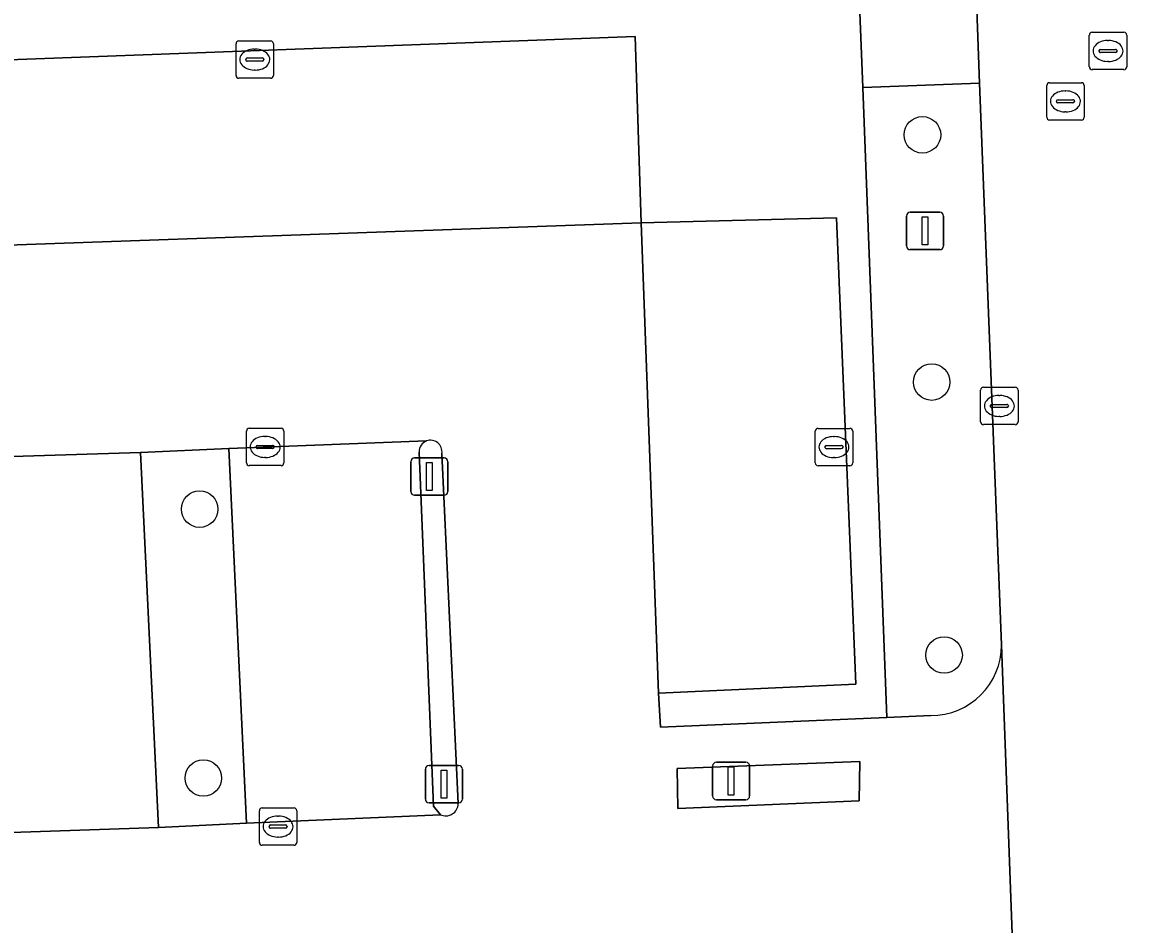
# Model space of a CAD drawing. Extents: x 160554 to 161248, y 385329 to 386506.
# Drawn here: x 160673.27 to 160703.3, y 386300.72 to 386324.87 of the extents above; entities that cross this region are included whole.
import ezdxf

# ---------------------------------------------------------------- set-up
doc = ezdxf.new("R2010")
doc.units = 0
for name, color, linetype in [('IMGEO_Boom', 7, 'Continuous'), ('IMGEO_Groenvoorziening', 7, 'Continuous'), ('IMGEO_Kolk', 7, 'Continuous'), ('IMGEO_Lichtmast', 7, 'Continuous'), ('IMGEO_Parkeervlak_open', 7, 'Continuous'), ('IMGEO_Rijbaan_lokaal_open', 7, 'Continuous'), ('IMGEO_Rioolput', 7, 'Continuous'), ('IMGEO_Verkeerseiland_open', 7, 'Continuous'), ('IMGEO_Voetpad_open', 7, 'Continuous')]:
    doc.layers.add(name, color=color, linetype=linetype)

msp = doc.modelspace()

# ---------------------------------------------------------------- linework, layer by layer
at = {"layer": 'IMGEO_Boom'}
for centre in [(160697.354, 386321.861), (160697.602, 386315.242), (160678.014, 386311.84), (160697.933, 386307.934), (160678.113, 386304.641)]:
    msp.add_circle(centre, 0.489, dxfattribs=at)
at = {"layer": 'IMGEO_Groenvoorziening'}
msp.add_lwpolyline([(160650.661, 386309.047), (160654.277, 386292.516), (160655.03, 386291.611), (160669.184, 386292.078), (160686.03, 386292.696), (160686.032, 386293.068), (160684.203, 386293.002), (160656.778, 386292.012), (160656.557, 386296.717), (160651.61, 386318.155), (160651.365, 386323.062), (160689.664, 386324.49), (160689.827, 386319.505), (160695.056, 386319.643), (160695.576, 386307.158), (160690.288, 386306.912), (160690.345, 386306.006), (160696.405, 386306.262), (160695.756, 386323.128), (160695.679, 386325.134)], dxfattribs=at)
msp.add_lwpolyline([(160679.272, 386303.431), (160678.795, 386313.467), (160676.435, 386313.355), (160676.912, 386303.318)], close=True, dxfattribs=at)
at = {"layer": 'IMGEO_Kolk'}
for p, q in [((160678.989, 386323.449), (160678.989, 386324.301)), ((160679.064, 386324.375), (160679.916, 386324.375)), ((160679.99, 386324.301), (160679.99, 386323.449)), ((160679.477, 386324.155), (160679.502, 386324.155)), ((160679.248, 386323.869), (160679.248, 386323.881)), ((160679.686, 386323.832), (160679.288, 386323.832)), ((160679.291, 386323.918), (160679.689, 386323.918)), ((160679.732, 386323.881), (160679.732, 386323.869)), ((160679.916, 386323.375), (160679.064, 386323.375)), ((160679.5, 386323.595), (160679.475, 386323.595)), ((160698.911, 386314.176), (160698.911, 386315.028)), ((160698.986, 386315.102), (160699.838, 386315.102)), ((160699.912, 386315.028), (160699.912, 386314.176)), ((160699.399, 386314.882), (160699.424, 386314.882)), ((160699.17, 386314.596), (160699.17, 386314.608)), ((160699.608, 386314.559), (160699.21, 386314.559)), ((160699.213, 386314.645), (160699.611, 386314.645)), ((160699.654, 386314.608), (160699.654, 386314.596)), ((160699.838, 386314.102), (160698.986, 386314.102)), ((160699.422, 386314.322), (160699.397, 386314.322)), ((160679.267, 386313.078), (160679.267, 386313.93)), ((160679.342, 386314.004), (160680.194, 386314.004)), ((160679.755, 386313.784), (160679.78, 386313.784)), ((160680.268, 386313.93), (160680.268, 386313.078)), ((160694.486, 386313.076), (160694.486, 386313.928)), ((160694.561, 386314.002), (160695.413, 386314.002)), ((160694.974, 386313.782), (160694.999, 386313.782)), ((160695.487, 386313.928), (160695.487, 386313.076)), ((160679.526, 386313.498), (160679.526, 386313.51)), ((160679.964, 386313.461), (160679.566, 386313.461)), ((160679.569, 386313.547), (160679.967, 386313.547)), ((160680.01, 386313.51), (160680.01, 386313.498)), ((160694.745, 386313.496), (160694.745, 386313.508)), ((160695.183, 386313.459), (160694.785, 386313.459)), ((160694.788, 386313.545), (160695.186, 386313.545)), ((160695.229, 386313.508), (160695.229, 386313.496)), ((160679.778, 386313.224), (160679.753, 386313.224)), ((160694.997, 386313.222), (160694.972, 386313.222)), ((160680.194, 386313.004), (160679.342, 386313.004)), ((160695.413, 386313.002), (160694.561, 386313.002)), ((160679.612, 386302.915), (160679.612, 386303.767)), ((160679.687, 386303.841), (160680.539, 386303.841)), ((160680.1, 386303.621), (160680.125, 386303.621)), ((160680.613, 386303.767), (160680.613, 386302.915)), ((160679.871, 386303.335), (160679.871, 386303.347)), ((160680.309, 386303.298), (160679.911, 386303.298)), ((160679.914, 386303.384), (160680.312, 386303.384)), ((160680.355, 386303.347), (160680.355, 386303.335)), ((160680.123, 386303.061), (160680.098, 386303.061)), ((160680.539, 386302.841), (160679.687, 386302.841))]:
    msp.add_line(p, q, dxfattribs=at)
for points in [[(160678.989, 386323.449), (160678.989, 386324.301)], [(160679.064, 386324.375), (160679.916, 386324.375)], [(160679.99, 386324.301), (160679.99, 386323.449)], [(160679.916, 386323.375), (160679.064, 386323.375)], [(160698.911, 386314.176), (160698.911, 386315.028)], [(160698.986, 386315.102), (160699.838, 386315.102)], [(160699.912, 386315.028), (160699.912, 386314.176)], [(160699.838, 386314.102), (160698.986, 386314.102)], [(160679.267, 386313.078), (160679.267, 386313.93)], [(160679.342, 386314.004), (160680.194, 386314.004)], [(160680.268, 386313.93), (160680.268, 386313.078)], [(160694.486, 386313.076), (160694.486, 386313.928)], [(160694.561, 386314.002), (160695.413, 386314.002)], [(160695.487, 386313.928), (160695.487, 386313.076)], [(160680.194, 386313.004), (160679.342, 386313.004)], [(160695.413, 386313.002), (160694.561, 386313.002)], [(160679.612, 386302.915), (160679.612, 386303.767)], [(160679.687, 386303.841), (160680.539, 386303.841)], [(160680.613, 386303.767), (160680.613, 386302.915)], [(160680.539, 386302.841), (160679.687, 386302.841)]]:
    msp.add_lwpolyline(points, dxfattribs=at)
for centre, radius, start, end in [((160679.066, 386324.299), 0.0765, 91.552, 178.448), ((160679.066, 386324.299), 0.0765, 91.552, 178.448), ((160679.914, 386324.299), 0.0765, 1.552, 88.448), ((160679.914, 386324.299), 0.0765, 1.552, 88.448), ((160679.288, 386323.878), 0.0403, 85.8775, 175.7526), ((160679.285, 386323.868), 0.0366, 178.938, 274.7102), ((160679.689, 386323.875), 0.043, 264.8664, 352.4533), ((160679.693, 386323.88), 0.0386, 1.7309, 96.639), ((160679.066, 386323.451), 0.0765, 181.552, 268.448), ((160679.066, 386323.451), 0.0765, 181.552, 268.448), ((160679.914, 386323.451), 0.0765, 271.552, 358.448), ((160679.914, 386323.451), 0.0765, 271.552, 358.448), ((160698.988, 386315.026), 0.0765, 91.552, 178.448), ((160698.988, 386315.026), 0.0765, 91.552, 178.448), ((160699.836, 386315.026), 0.0765, 1.552, 88.448), ((160699.836, 386315.026), 0.0765, 1.552, 88.448), ((160699.21, 386314.605), 0.0403, 85.8775, 175.7526), ((160699.207, 386314.595), 0.0366, 178.938, 274.7102), ((160699.611, 386314.602), 0.043, 264.8664, 352.4533), ((160699.615, 386314.607), 0.0386, 1.7309, 96.639), ((160698.988, 386314.178), 0.0765, 181.552, 268.448), ((160698.988, 386314.178), 0.0765, 181.552, 268.448), ((160699.836, 386314.178), 0.0765, 271.552, 358.448), ((160699.836, 386314.178), 0.0765, 271.552, 358.448), ((160679.344, 386313.928), 0.0765, 91.552, 178.448), ((160679.344, 386313.928), 0.0765, 91.552, 178.448), ((160680.192, 386313.928), 0.0765, 1.552, 88.448), ((160680.192, 386313.928), 0.0765, 1.552, 88.448), ((160694.563, 386313.926), 0.0765, 91.552, 178.448), ((160694.563, 386313.926), 0.0765, 91.552, 178.448), ((160695.411, 386313.926), 0.0765, 1.552, 88.448), ((160695.411, 386313.926), 0.0765, 1.552, 88.448), ((160679.566, 386313.507), 0.0403, 85.8775, 175.7526), ((160679.563, 386313.497), 0.0366, 178.938, 274.7102), ((160679.967, 386313.504), 0.043, 264.8664, 352.4533), ((160679.971, 386313.509), 0.0386, 1.7309, 96.639), ((160694.785, 386313.505), 0.0403, 85.8775, 175.7526), ((160694.782, 386313.495), 0.0366, 178.938, 274.7102), ((160695.186, 386313.502), 0.043, 264.8664, 352.4533), ((160695.19, 386313.507), 0.0386, 1.7309, 96.639), ((160679.344, 386313.08), 0.0765, 181.552, 268.448), ((160679.344, 386313.08), 0.0765, 181.552, 268.448), ((160680.192, 386313.08), 0.0765, 271.552, 358.448), ((160680.192, 386313.08), 0.0765, 271.552, 358.448), ((160694.563, 386313.078), 0.0765, 181.552, 268.448), ((160694.563, 386313.078), 0.0765, 181.552, 268.448), ((160695.411, 386313.078), 0.0765, 271.552, 358.448), ((160695.411, 386313.078), 0.0765, 271.552, 358.448), ((160679.689, 386303.765), 0.0765, 91.552, 178.448), ((160679.689, 386303.765), 0.0765, 91.552, 178.448), ((160680.537, 386303.765), 0.0765, 1.552, 88.448), ((160680.537, 386303.765), 0.0765, 1.552, 88.448), ((160679.911, 386303.344), 0.0403, 85.8775, 175.7526), ((160679.908, 386303.334), 0.0366, 178.938, 274.7102), ((160680.312, 386303.341), 0.043, 264.8664, 352.4533), ((160680.316, 386303.346), 0.0386, 1.7309, 96.639), ((160679.689, 386302.917), 0.0765, 181.552, 268.448), ((160679.689, 386302.917), 0.0765, 181.552, 268.448), ((160680.537, 386302.917), 0.0765, 271.552, 358.448), ((160680.537, 386302.917), 0.0765, 271.552, 358.448)]:
    msp.add_arc(centre, radius, start, end, dxfattribs=at)
for centre, major_axis, ratio, start_param, end_param in [((160679.476, 386323.875), (-0.387, 0.002), 0.722429, 4.712389, 7.853982), ((160679.501, 386323.875), (-0.39, 0.002), 0.717154, 1.570796, 4.712389), ((160699.398, 386314.602), (-0.387, 0.002), 0.722429, 4.712389, 7.853982), ((160699.423, 386314.602), (-0.39, 0.002), 0.717154, 1.570796, 4.712389), ((160679.754, 386313.504), (-0.387, 0.002), 0.722429, 4.712389, 7.853982), ((160679.779, 386313.504), (-0.39, 0.002), 0.717154, 1.570796, 4.712389), ((160694.973, 386313.502), (-0.387, 0.002), 0.722429, 4.712389, 7.853982), ((160694.998, 386313.502), (-0.39, 0.002), 0.717154, 1.570796, 4.712389), ((160680.099, 386303.341), (-0.387, 0.002), 0.722429, 4.712389, 7.853982), ((160680.124, 386303.341), (-0.39, 0.002), 0.717154, 1.570796, 4.712389)]:
    msp.add_ellipse(centre, major_axis=major_axis, ratio=ratio, start_param=start_param, end_param=end_param, dxfattribs=at)
at = {"layer": 'IMGEO_Lichtmast'}
for p, q in [((160697.029, 386319.787), (160697.819, 386319.787)), ((160697.819, 386319.787), (160697.029, 386319.787)), ((160696.929, 386318.887), (160696.929, 386319.687)), ((160696.929, 386319.687), (160696.929, 386318.887)), ((160697.919, 386319.687), (160697.919, 386318.887)), ((160697.919, 386318.887), (160697.919, 386319.687)), ((160697.819, 386318.787), (160697.029, 386318.787)), ((160697.029, 386318.787), (160697.819, 386318.787)), ((160683.764, 386313.211), (160684.554, 386313.211)), ((160684.554, 386313.211), (160683.764, 386313.211)), ((160683.664, 386312.311), (160683.664, 386313.111)), ((160683.664, 386313.111), (160683.664, 386312.311)), ((160684.654, 386313.111), (160684.654, 386312.311)), ((160684.654, 386312.311), (160684.654, 386313.111)), ((160684.554, 386312.211), (160683.764, 386312.211)), ((160683.764, 386312.211), (160684.554, 386312.211)), ((160691.84, 386305.062), (160692.63, 386305.062)), ((160692.63, 386305.062), (160691.84, 386305.062)), ((160684.054, 386304.077), (160684.054, 386304.877)), ((160684.054, 386304.877), (160684.054, 386304.077)), ((160684.154, 386304.977), (160684.944, 386304.977)), ((160684.944, 386304.977), (160684.154, 386304.977)), ((160685.044, 386304.877), (160685.044, 386304.077)), ((160685.044, 386304.077), (160685.044, 386304.877)), ((160691.74, 386304.162), (160691.74, 386304.962)), ((160691.74, 386304.962), (160691.74, 386304.162)), ((160692.73, 386304.962), (160692.73, 386304.162)), ((160692.73, 386304.162), (160692.73, 386304.962)), ((160684.944, 386303.977), (160684.154, 386303.977)), ((160684.154, 386303.977), (160684.944, 386303.977)), ((160692.63, 386304.062), (160691.84, 386304.062)), ((160691.84, 386304.062), (160692.63, 386304.062))]:
    msp.add_line(p, q, dxfattribs=at)
for points in [[(160697.349, 386319.662), (160697.499, 386319.662), (160697.499, 386318.912), (160697.349, 386318.912), (160697.349, 386319.662)], [(160684.084, 386313.086), (160684.234, 386313.086), (160684.234, 386312.336), (160684.084, 386312.336), (160684.084, 386313.086)], [(160684.474, 386304.852), (160684.624, 386304.852), (160684.624, 386304.102), (160684.474, 386304.102), (160684.474, 386304.852)], [(160692.16, 386304.937), (160692.31, 386304.937), (160692.31, 386304.187), (160692.16, 386304.187), (160692.16, 386304.937)]]:
    msp.add_lwpolyline(points, dxfattribs=at)
for centre, start, end in [((160697.029, 386319.687), 90, 180), ((160697.029, 386319.687), 90, 180), ((160697.819, 386319.687), 0, 90), ((160697.819, 386319.687), 360, 90), ((160697.029, 386318.887), 180, 270), ((160697.029, 386318.887), 180, 270), ((160697.819, 386318.887), 270, 0), ((160697.819, 386318.887), 270, 0), ((160683.764, 386313.111), 90, 180), ((160683.764, 386313.111), 90, 180), ((160684.554, 386313.111), 0, 90), ((160684.554, 386313.111), 360, 90), ((160683.764, 386312.311), 180, 270), ((160683.764, 386312.311), 180, 270), ((160684.554, 386312.311), 270, 0), ((160684.554, 386312.311), 270, 0), ((160691.84, 386304.962), 90, 180), ((160691.84, 386304.962), 90, 180), ((160692.63, 386304.962), 0, 90), ((160692.63, 386304.962), 360, 90), ((160684.154, 386304.877), 90, 180), ((160684.154, 386304.877), 90, 180), ((160684.944, 386304.877), 0, 90), ((160684.944, 386304.877), 360, 90), ((160691.84, 386304.162), 180, 270), ((160691.84, 386304.162), 180, 270), ((160692.63, 386304.162), 270, 0), ((160692.63, 386304.162), 270, 0), ((160684.154, 386304.077), 180, 270), ((160684.154, 386304.077), 180, 270), ((160684.944, 386304.077), 270, 0), ((160684.944, 386304.077), 270, 0)]:
    msp.add_arc(centre, 0.1, start, end, dxfattribs=at)
at = {"layer": 'IMGEO_Parkeervlak_open'}
for points in [[(160689.664, 386324.49), (160651.365, 386323.062), (160651.61, 386318.155), (160689.827, 386319.505)], [(160695.056, 386319.643), (160689.827, 386319.505), (160690.288, 386306.912), (160695.576, 386307.158)], [(160666.444, 386313.045), (160666.919, 386302.978), (160676.912, 386303.318), (160676.435, 386313.355)], [(160690.791, 386304.896), (160695.68, 386305.087), (160695.661, 386304.031), (160690.811, 386303.826)]]:
    msp.add_lwpolyline(points, close=True, dxfattribs=at)
for points in [[(160697.575, 386306.311), (160696.405, 386306.262), (160690.345, 386306.006), (160690.288, 386306.912), (160689.827, 386319.505), (160651.61, 386318.155), (160656.557, 386296.717), (160684.029, 386297.809), (160684.203, 386293.002), (160686.032, 386293.068), (160686.03, 386292.696), (160687.596, 386292.753), (160688.445, 386292.774), (160691.181, 386292.874), (160691.085, 386296.513), (160690.942, 386299.012), (160690.906, 386299.907), (160696.579, 386300.15), (160697.734, 386300.199)], [(160659.087, 386312.745), (160664.26, 386312.942), (160666.444, 386313.045), (160676.435, 386313.355), (160678.795, 386313.467), (160684.087, 386313.666)], [(160684.087, 386313.666), (160678.795, 386313.467), (160679.272, 386303.431), (160684.455, 386303.66), (160684.27, 386303.888), (160683.885, 386313.366)], [(160684.496, 386313.334), (160684.934, 386303.957)], [(160699.813, 386298.771), (160699.471, 386308.207)], [(160684.455, 386303.66), (160679.272, 386303.431), (160676.912, 386303.318), (160666.919, 386302.978), (160664.735, 386302.875), (160659.467, 386302.714)]]:
    msp.add_lwpolyline(points, dxfattribs=at)
for centre, radius, start, end in [((160684.191, 386313.378), 0.306, 109.8632, 182.2294), ((160684.192, 386313.377), 0.307, 351.9426, 109.9224), ((160697.574, 386308.208), 1.897, 270.018, 359.982), ((160684.597, 386303.965), 0.337, 244.9657, 358.6356)]:
    msp.add_arc(centre, radius, start, end, dxfattribs=at)
at = {"layer": 'IMGEO_Rijbaan_lokaal_open'}
msp.add_lwpolyline([(160705.993, 386323.873), (160704.57, 386363.198), (160697.398, 386363.078), (160697.403, 386362.946), (160698.796, 386325.472), (160698.881, 386323.241), (160699.471, 386308.207), (160699.813, 386298.771), (160700.586, 386277.957)], dxfattribs=at)
at = {"layer": 'IMGEO_Rioolput'}
for p, q in [((160701.894, 386324.606), (160702.746, 386324.606)), ((160701.819, 386323.68), (160701.819, 386324.532)), ((160702.307, 386324.386), (160702.332, 386324.386)), ((160702.82, 386324.532), (160702.82, 386323.68)), ((160702.078, 386324.1), (160702.078, 386324.112)), ((160702.516, 386324.063), (160702.118, 386324.063)), ((160702.121, 386324.149), (160702.519, 386324.149)), ((160702.562, 386324.112), (160702.562, 386324.1)), ((160702.33, 386323.826), (160702.305, 386323.826)), ((160702.746, 386323.606), (160701.894, 386323.606)), ((160700.68, 386322.331), (160700.68, 386323.183)), ((160700.755, 386323.257), (160701.607, 386323.257)), ((160701.681, 386323.183), (160701.681, 386322.331)), ((160700.939, 386322.751), (160700.939, 386322.763)), ((160700.982, 386322.8), (160701.38, 386322.8)), ((160701.168, 386323.037), (160701.193, 386323.037)), ((160701.423, 386322.763), (160701.423, 386322.751)), ((160701.377, 386322.714), (160700.979, 386322.714)), ((160701.191, 386322.477), (160701.166, 386322.477)), ((160701.607, 386322.257), (160700.755, 386322.257))]:
    msp.add_line(p, q, dxfattribs=at)
for points in [[(160701.894, 386324.606), (160702.746, 386324.606)], [(160701.819, 386323.68), (160701.819, 386324.532)], [(160702.82, 386324.532), (160702.82, 386323.68)], [(160702.746, 386323.606), (160701.894, 386323.606)], [(160700.68, 386322.331), (160700.68, 386323.183)], [(160700.755, 386323.257), (160701.607, 386323.257)], [(160701.681, 386323.183), (160701.681, 386322.331)], [(160701.607, 386322.257), (160700.755, 386322.257)]]:
    msp.add_lwpolyline(points, dxfattribs=at)
for centre, radius, start, end in [((160701.896, 386324.53), 0.0765, 91.552, 178.448), ((160701.896, 386324.53), 0.0765, 91.552, 178.448), ((160702.744, 386324.53), 0.0765, 1.552, 88.448), ((160702.744, 386324.53), 0.0765, 1.552, 88.448), ((160702.118, 386324.109), 0.0403, 85.8775, 175.7526), ((160702.115, 386324.099), 0.0366, 178.938, 274.7102), ((160702.519, 386324.106), 0.043, 264.8664, 352.4533), ((160702.523, 386324.111), 0.0386, 1.7309, 96.639), ((160701.896, 386323.682), 0.0765, 181.552, 268.448), ((160701.896, 386323.682), 0.0765, 181.552, 268.448), ((160702.744, 386323.682), 0.0765, 271.552, 358.448), ((160702.744, 386323.682), 0.0765, 271.552, 358.448), ((160700.757, 386323.181), 0.0765, 91.552, 178.448), ((160700.757, 386323.181), 0.0765, 91.552, 178.448), ((160701.605, 386323.181), 0.0765, 1.552, 88.448), ((160701.605, 386323.181), 0.0765, 1.552, 88.448), ((160700.979, 386322.76), 0.0403, 85.8775, 175.7526), ((160701.384, 386322.762), 0.0386, 1.7309, 96.639), ((160700.976, 386322.75), 0.0366, 178.938, 274.7102), ((160701.38, 386322.757), 0.043, 264.8664, 352.4533), ((160700.757, 386322.333), 0.0765, 181.552, 268.448), ((160700.757, 386322.333), 0.0765, 181.552, 268.448), ((160701.605, 386322.333), 0.0765, 271.552, 358.448), ((160701.605, 386322.333), 0.0765, 271.552, 358.448)]:
    msp.add_arc(centre, radius, start, end, dxfattribs=at)
for centre, major_axis, ratio, start_param, end_param in [((160702.306, 386324.106), (-0.387, 0.002), 0.722429, 4.712389, 7.853982), ((160702.331, 386324.106), (-0.39, 0.002), 0.717154, 1.570796, 4.712389), ((160701.167, 386322.757), (-0.387, 0.002), 0.722429, 4.712389, 7.853982), ((160701.192, 386322.757), (-0.39, 0.002), 0.717154, 1.570796, 4.712389)]:
    msp.add_ellipse(centre, major_axis=major_axis, ratio=ratio, start_param=start_param, end_param=end_param, dxfattribs=at)
at = {"layer": 'IMGEO_Verkeerseiland_open'}
for points in [[(160683.885, 386313.366), (160684.27, 386303.888), (160684.455, 386303.66)], [(160684.934, 386303.957), (160684.496, 386313.334)]]:
    msp.add_lwpolyline(points, dxfattribs=at)
msp.add_lwpolyline([(160695.661, 386304.031), (160695.68, 386305.087), (160690.791, 386304.896), (160690.811, 386303.826)], close=True, dxfattribs=at)
for centre, radius, start, end in [((160684.191, 386313.378), 0.306, 109.8632, 182.2294), ((160684.192, 386313.377), 0.307, 351.9426, 109.9224), ((160684.597, 386303.965), 0.337, 244.9657, 358.6356)]:
    msp.add_arc(centre, radius, start, end, dxfattribs=at)
at = {"layer": 'IMGEO_Voetpad_open'}
for points in [[(160695.679, 386325.134), (160695.756, 386323.128), (160698.881, 386323.241), (160698.796, 386325.472), (160698.496, 386326.007), (160696.767, 386327.649), (160696.078, 386344.934), (160695.489, 386360.584), (160697.095, 386362.372)], [(160698.881, 386323.241), (160695.756, 386323.128)], [(160695.756, 386323.128), (160696.405, 386306.262)], [(160699.471, 386308.207), (160698.881, 386323.241)], [(160696.405, 386306.262), (160697.575, 386306.311)]]:
    msp.add_lwpolyline(points, dxfattribs=at)
msp.add_arc((160697.574, 386308.208), 1.897, 270.018, 359.982, dxfattribs=at)

doc.saveas('drawing.dxf')
